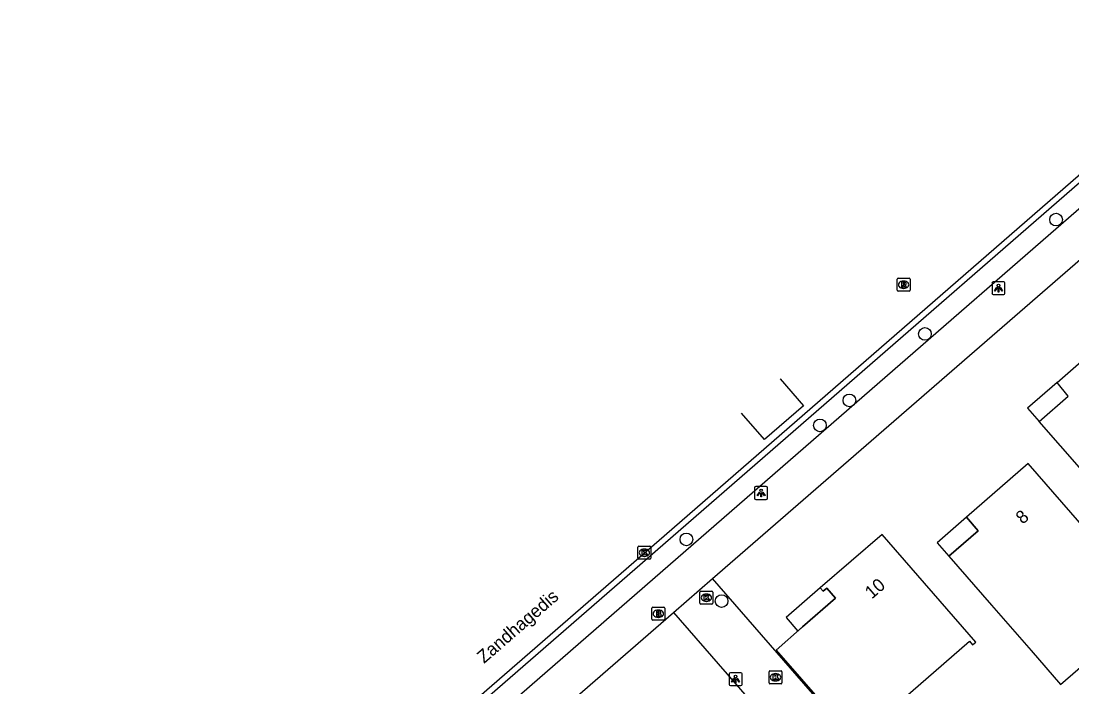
# Model space of a CAD drawing. Extents: x 155888 to 156864, y 383882 to 384671.
# Drawn here: x 156146.5 to 156227.5, y 384286.6 to 384338 of the extents above; entities that cross this region are included whole.
import ezdxf

# ---------------------------------------------------------------- set-up
doc = ezdxf.new("R2010")
doc.units = 0
for name, color, linetype in [('IMGEO_Boom', 7, 'Continuous'), ('IMGEO_Brandkraan', 7, 'Continuous'), ('IMGEO_Kolk', 7, 'Continuous'), ('IMGEO_Lichtpunt', 7, 'Continuous'), ('IMGEO_Openbare_ruimte_label', 7, 'Continuous'), ('IMGEO_Pand', 7, 'Continuous'), ('IMGEO_Pand_nummerreeks', 7, 'Continuous'), ('IMGEO_Pand_overbouw', 7, 'Continuous'), ('IMGEO_Rijbaan_lokaal_gesloten', 7, 'Continuous'), ('IMGEO_Rijbaan_lokaal_open', 7, 'Continuous'), ('IMGEO_Rioolput', 7, 'Continuous'), ('IMGEO_Voetpad_open', 7, 'Continuous')]:
    doc.layers.add(name, color=color, linetype=linetype)

msp = doc.modelspace()

# ---------------------------------------------------------------- linework, layer by layer
at = {"layer": 'IMGEO_Boom'}
for centre in [(156226.307, 384322.657), (156216.193, 384313.836), (156210.379, 384308.709), (156208.107, 384306.778), (156197.811, 384297.985), (156200.524, 384293.227)]:
    msp.add_circle(centre, 0.489, dxfattribs=at)
at = {"layer": 'IMGEO_Brandkraan'}
for p, q in [((156195.146, 384291.822), (156195.146, 384292.674)), ((156195.221, 384292.748), (156196.073, 384292.748)), ((156195.634, 384292.528), (156195.659, 384292.528)), ((156196.147, 384292.674), (156196.147, 384291.822)), ((156196.073, 384291.748), (156195.221, 384291.748)), ((156195.657, 384291.968), (156195.632, 384291.968))]:
    msp.add_line(p, q, dxfattribs=at)
for points in [[(156195.146, 384291.822), (156195.146, 384292.674)], [(156195.221, 384292.748), (156196.073, 384292.748)], [(156196.147, 384292.674), (156196.147, 384291.822)], [(156196.073, 384291.748), (156195.221, 384291.748)], [(156195.494, 384292.448), (156195.494, 384292.048), (156195.707, 384292.048)], [(156195.725, 384292.448), (156195.494, 384292.448)], [(156195.673, 384292.367), (156195.619, 384292.367), (156195.619, 384292.291)], [(156195.619, 384292.291), (156195.672, 384292.291)], [(156195.681, 384292.215), (156195.619, 384292.215), (156195.619, 384292.134)], [(156195.619, 384292.134), (156195.681, 384292.134)]]:
    msp.add_lwpolyline(points, dxfattribs=at)
for centre, radius, start, end in [((156195.223, 384292.672), 0.0765, 91.55205, 178.44795), ((156195.223, 384292.672), 0.0765, 91.55205, 178.44795), ((156196.071, 384292.672), 0.0765, 1.55205, 88.44795), ((156196.071, 384292.672), 0.0765, 1.55205, 88.44795), ((156195.223, 384291.824), 0.0765, 181.55205, 268.44795), ((156195.223, 384291.824), 0.0765, 181.55205, 268.44795), ((156195.674, 384292.329), 0.0379, 267.82845, 90.93552), ((156195.682, 384292.174), 0.0404, 269.87594, 90.50774), ((156195.713, 384292.299), 0.251, 268.66757, 293.53466), ((156195.729, 384292.303), 0.145, 59.4692, 91.53667), ((156195.754, 384292.35), 0.0922, 285.51372, 58.15012), ((156195.759, 384292.158), 0.105, 301.31148, 78.98903), ((156196.071, 384291.824), 0.0765, 271.55205, 358.44795), ((156196.071, 384291.824), 0.0765, 271.55205, 358.44795)]:
    msp.add_arc(centre, radius, start, end, dxfattribs=at)
for centre, major_axis, ratio, start_param, end_param in [((156195.633, 384292.248), (-0.387, 0.002), 0.722429, 4.712389, 7.853982), ((156195.658, 384292.248), (-0.39, 0.002), 0.717154, 1.570796, 4.712389)]:
    msp.add_ellipse(centre, major_axis=major_axis, ratio=ratio, start_param=start_param, end_param=end_param, dxfattribs=at)
at = {"layer": 'IMGEO_Kolk'}
for p, q in [((156194.145, 384297.456), (156194.997, 384297.456)), ((156194.07, 384296.53), (156194.07, 384297.382)), ((156194.581, 384296.676), (156194.556, 384296.676)), ((156194.558, 384297.236), (156194.583, 384297.236)), ((156195.071, 384297.382), (156195.071, 384296.53)), ((156194.997, 384296.456), (156194.145, 384296.456)), ((156198.849, 384293.059), (156198.849, 384293.911)), ((156198.924, 384293.985), (156199.776, 384293.985)), ((156199.337, 384293.765), (156199.362, 384293.765)), ((156199.85, 384293.911), (156199.85, 384293.059)), ((156199.776, 384292.985), (156198.924, 384292.985)), ((156199.36, 384293.205), (156199.335, 384293.205)), ((156204.177, 384286.928), (156204.177, 384287.78)), ((156204.252, 384287.854), (156205.104, 384287.854)), ((156205.178, 384287.78), (156205.178, 384286.928)), ((156205.104, 384286.854), (156204.252, 384286.854)), ((156204.688, 384287.074), (156204.663, 384287.074)), ((156204.665, 384287.634), (156204.69, 384287.634))]:
    msp.add_line(p, q, dxfattribs=at)
for points in [[(156194.145, 384297.456), (156194.997, 384297.456)], [(156194.07, 384296.53), (156194.07, 384297.382)], [(156194.391, 384297.156), (156194.514, 384297.156), (156194.514, 384297.005), (156194.644, 384297.156), (156194.808, 384297.156), (156194.662, 384297.005), (156194.815, 384296.756), (156194.663, 384296.756), (156194.578, 384296.92), (156194.514, 384296.853), (156194.514, 384296.756), (156194.391, 384296.756), (156194.391, 384297.156)], [(156195.071, 384297.382), (156195.071, 384296.53)], [(156194.997, 384296.456), (156194.145, 384296.456)], [(156198.849, 384293.059), (156198.849, 384293.911)], [(156198.924, 384293.985), (156199.776, 384293.985)], [(156199.17, 384293.685), (156199.293, 384293.685), (156199.293, 384293.534), (156199.423, 384293.685), (156199.587, 384293.685), (156199.441, 384293.534), (156199.594, 384293.285), (156199.442, 384293.285), (156199.357, 384293.449), (156199.293, 384293.382), (156199.293, 384293.285), (156199.17, 384293.285), (156199.17, 384293.685)], [(156199.85, 384293.911), (156199.85, 384293.059)], [(156199.776, 384292.985), (156198.924, 384292.985)], [(156204.177, 384286.928), (156204.177, 384287.78)], [(156204.252, 384287.854), (156205.104, 384287.854)], [(156205.178, 384287.78), (156205.178, 384286.928)], [(156205.104, 384286.854), (156204.252, 384286.854)], [(156204.498, 384287.554), (156204.621, 384287.554), (156204.621, 384287.403), (156204.751, 384287.554), (156204.915, 384287.554), (156204.769, 384287.403), (156204.922, 384287.154), (156204.77, 384287.154), (156204.685, 384287.318), (156204.621, 384287.251), (156204.621, 384287.154), (156204.498, 384287.154), (156204.498, 384287.554)]]:
    msp.add_lwpolyline(points, dxfattribs=at)
for centre, start, end in [((156194.147, 384297.38), 91.55205, 178.44795), ((156194.147, 384297.38), 91.55205, 178.44795), ((156194.995, 384297.38), 1.55205, 88.44795), ((156194.995, 384297.38), 1.55205, 88.44795), ((156194.147, 384296.532), 181.55205, 268.44795), ((156194.147, 384296.532), 181.55205, 268.44795), ((156194.995, 384296.532), 271.55205, 358.44795), ((156194.995, 384296.532), 271.55205, 358.44795), ((156198.926, 384293.909), 91.55205, 178.44795), ((156198.926, 384293.909), 91.55205, 178.44795), ((156199.774, 384293.909), 1.55205, 88.44795), ((156199.774, 384293.909), 1.55205, 88.44795), ((156198.926, 384293.061), 181.55205, 268.44795), ((156198.926, 384293.061), 181.55205, 268.44795), ((156199.774, 384293.061), 271.55205, 358.44795), ((156199.774, 384293.061), 271.55205, 358.44795), ((156204.254, 384287.778), 91.55205, 178.44795), ((156204.254, 384287.778), 91.55205, 178.44795), ((156205.102, 384287.778), 1.55205, 88.44795), ((156205.102, 384287.778), 1.55205, 88.44795), ((156204.254, 384286.93), 181.55205, 268.44795), ((156204.254, 384286.93), 181.55205, 268.44795), ((156205.102, 384286.93), 271.55205, 358.44795), ((156205.102, 384286.93), 271.55205, 358.44795)]:
    msp.add_arc(centre, 0.0765, start, end, dxfattribs=at)
for centre, major_axis, ratio, start_param, end_param in [((156194.557, 384296.956), (-0.387, 0.002), 0.722429, 4.712389, 7.853982), ((156194.582, 384296.956), (-0.39, 0.002), 0.717154, 1.570796, 4.712389), ((156199.336, 384293.485), (-0.387, 0.002), 0.722429, 4.712389, 7.853982), ((156199.361, 384293.485), (-0.39, 0.002), 0.717154, 1.570796, 4.712389), ((156204.664, 384287.354), (-0.387, 0.002), 0.722429, 4.712389, 7.853982), ((156204.689, 384287.354), (-0.39, 0.002), 0.717154, 1.570796, 4.712389)]:
    msp.add_ellipse(centre, major_axis=major_axis, ratio=ratio, start_param=start_param, end_param=end_param, dxfattribs=at)
at = {"layer": 'IMGEO_Lichtpunt'}
for p, q in [((156221.366, 384317.768), (156221.366, 384316.961)), ((156221.366, 384317.768), (156221.366, 384316.961)), ((156222.268, 384317.863), (156221.46, 384317.863)), ((156222.268, 384317.863), (156221.46, 384317.863)), ((156222.362, 384316.961), (156222.362, 384317.768)), ((156222.362, 384316.961), (156222.362, 384317.768)), ((156221.46, 384316.867), (156222.268, 384316.867)), ((156221.46, 384316.867), (156222.268, 384316.867)), ((156203.066, 384301.968), (156203.066, 384301.161)), ((156203.066, 384301.968), (156203.066, 384301.161)), ((156203.968, 384302.063), (156203.16, 384302.063)), ((156203.968, 384302.063), (156203.16, 384302.063)), ((156204.062, 384301.161), (156204.062, 384301.968)), ((156204.062, 384301.161), (156204.062, 384301.968)), ((156203.16, 384301.067), (156203.968, 384301.067)), ((156203.16, 384301.067), (156203.968, 384301.067)), ((156202.005, 384287.705), (156201.197, 384287.705)), ((156202.005, 384287.705), (156201.197, 384287.705)), ((156201.103, 384287.61), (156201.103, 384286.803)), ((156201.103, 384287.61), (156201.103, 384286.803)), ((156202.099, 384286.803), (156202.099, 384287.61)), ((156202.099, 384286.803), (156202.099, 384287.61)), ((156201.197, 384286.709), (156202.005, 384286.709)), ((156201.197, 384286.709), (156202.005, 384286.709))]:
    msp.add_line(p, q, dxfattribs=at)
for points in [[(156221.74, 384317.432), (156221.779, 384317.404), (156221.591, 384317.142), (156221.553, 384317.169), (156221.74, 384317.432)], [(156221.842, 384317.384), (156221.889, 384317.384), (156221.889, 384317.062), (156221.842, 384317.062), (156221.842, 384317.384)], [(156221.952, 384317.404), (156221.99, 384317.431), (156222.177, 384317.169), (156222.138, 384317.141), (156221.952, 384317.404)], [(156203.44, 384301.632), (156203.479, 384301.604), (156203.291, 384301.342), (156203.253, 384301.369), (156203.44, 384301.632)], [(156203.542, 384301.584), (156203.589, 384301.584), (156203.589, 384301.262), (156203.542, 384301.262), (156203.542, 384301.584)], [(156203.652, 384301.604), (156203.69, 384301.631), (156203.877, 384301.369), (156203.838, 384301.341), (156203.652, 384301.604)], [(156201.477, 384287.274), (156201.516, 384287.246), (156201.328, 384286.984), (156201.29, 384287.011), (156201.477, 384287.274)], [(156201.579, 384287.226), (156201.626, 384287.226), (156201.626, 384286.904), (156201.579, 384286.904), (156201.579, 384287.226)], [(156201.689, 384287.246), (156201.727, 384287.273), (156201.914, 384287.011), (156201.875, 384286.983), (156201.689, 384287.246)]]:
    msp.add_lwpolyline(points, dxfattribs=at)
for centre in [(156221.865, 384317.566), (156203.565, 384301.766), (156201.602, 384287.408)]:
    msp.add_circle(centre, 0.0994, dxfattribs=at)
for centre, start, end in [((156221.46, 384317.768), 90, 180), ((156221.46, 384317.768), 90, 180), ((156222.268, 384317.768), 0, 90), ((156222.268, 384317.768), 0, 90), ((156221.46, 384316.961), 180, 270), ((156221.46, 384316.961), 180, 270), ((156222.268, 384316.961), 270, 0), ((156222.268, 384316.961), 270, 360), ((156203.16, 384301.968), 90, 180), ((156203.16, 384301.968), 90, 180), ((156203.968, 384301.968), 0, 90), ((156203.968, 384301.968), 0, 90), ((156203.16, 384301.161), 180, 270), ((156203.16, 384301.161), 180, 270), ((156203.968, 384301.161), 270, 0), ((156203.968, 384301.161), 270, 360), ((156201.197, 384287.61), 90, 180), ((156201.197, 384287.61), 90, 180), ((156202.005, 384287.61), 0, 90), ((156202.005, 384287.61), 0, 90), ((156201.197, 384286.803), 180, 270), ((156201.197, 384286.803), 180, 270), ((156202.005, 384286.803), 270, 0), ((156202.005, 384286.803), 270, 360)]:
    msp.add_arc(centre, 0.0946, start, end, dxfattribs=at)
at = {"layer": 'IMGEO_Pand'}
for points in [[(156231.348, 384299.806), (156228.29, 384303.316), (156225.005, 384307.085), (156227.246, 384309.041), (156226.379, 384310.088), (156231.125, 384314.223), (156234.409, 384310.453), (156238.361, 384305.913), (156231.348, 384299.806)], [(156227.439, 384300.06), (156224.153, 384303.828), (156219.407, 384299.689), (156220.307, 384298.648), (156218.044, 384296.69), (156221.327, 384292.919), (156224.372, 384289.418), (156226.657, 384286.791), (156233.681, 384292.899), (156231.385, 384295.533), (156227.439, 384300.06)], [(156206.77, 384291.232), (156204.722, 384289.444), (156212.538, 384280.495), (156212.772, 384280.699), (156212.431, 384281.091), (156214.481, 384282.881), (156213.113, 384284.448), (156219.623, 384290.133), (156219.873, 384289.847), (156220.122, 384290.065), (156212.892, 384298.368), (156208.128, 384294.237), (156208.346, 384293.989), (156208.625, 384294.233), (156209.31, 384293.45), (156206.77, 384291.232)]]:
    msp.add_lwpolyline(points, dxfattribs=at)
at = {"layer": 'IMGEO_Pand_overbouw'}
for points in [[(156227.246, 384309.041), (156226.379, 384310.088), (156224.11, 384308.111), (156225.005, 384307.085)], [(156218.044, 384296.69), (156220.307, 384298.648), (156219.407, 384299.689), (156217.148, 384297.719)], [(156205.492, 384291.951), (156206.401, 384290.91), (156206.77, 384291.232), (156209.31, 384293.45), (156208.625, 384294.233), (156208.346, 384293.989), (156208.128, 384294.237)]]:
    msp.add_lwpolyline(points, close=True, dxfattribs=at)
at = {"layer": 'IMGEO_Rijbaan_lokaal_gesloten'}
msp.add_lwpolyline([(156146.522, 384255.236), (156148.027, 384256.477), (156195.701, 384297.922), (156241.611, 384337.864)], dxfattribs=at)
at = {"layer": 'IMGEO_Rijbaan_lokaal_open'}
for points in [[(156148.331, 384256.132), (156196.003, 384297.575), (156241.908, 384337.514), (156242.433, 384337.97)], [(156205.037, 384310.375), (156205.037, 384310.375), (156206.836, 384308.286)], [(156206.836, 384308.286), (156203.826, 384305.7), (156202.059, 384307.721), (156202.059, 384307.721)], [(156196.813, 384292.349), (156199.823, 384294.964)], [(156222.851, 384268.495), (156199.823, 384294.964)], [(156196.813, 384292.349), (156222.476, 384262.828)]]:
    msp.add_lwpolyline(points, dxfattribs=at)
at = {"layer": 'IMGEO_Rioolput'}
for p, q in [((156214.048, 384317.198), (156214.048, 384318.05)), ((156214.123, 384318.124), (156214.975, 384318.124)), ((156214.536, 384317.904), (156214.561, 384317.904)), ((156215.049, 384318.05), (156215.049, 384317.198)), ((156214.975, 384317.124), (156214.123, 384317.124)), ((156214.559, 384317.344), (156214.534, 384317.344))]:
    msp.add_line(p, q, dxfattribs=at)
for points in [[(156214.048, 384317.198), (156214.048, 384318.05)], [(156214.123, 384318.124), (156214.975, 384318.124)], [(156214.637, 384317.822), (156214.385, 384317.824), (156214.385, 384317.424)], [(156214.563, 384317.743), (156214.509, 384317.743), (156214.509, 384317.662)], [(156214.509, 384317.662), (156214.561, 384317.662)], [(156215.049, 384318.05), (156215.049, 384317.198)], [(156214.975, 384317.124), (156214.123, 384317.124)], [(156214.385, 384317.424), (156214.509, 384317.424), (156214.509, 384317.586), (156214.52, 384317.586)], [(156214.567, 384317.557), (156214.638, 384317.424), (156214.778, 384317.424), (156214.713, 384317.55)]]:
    msp.add_lwpolyline(points, dxfattribs=at)
for centre, radius, start, end in [((156214.125, 384318.048), 0.0765, 91.55205, 178.44795), ((156214.125, 384318.048), 0.0765, 91.55205, 178.44795), ((156214.545, 384317.851), 0.19, 274.7715, 282.96867), ((156214.569, 384317.647), 0.0964, 77.00612, 93.18647), ((156214.583, 384317.704), 0.0378, 276.66336, 79.67722), ((156214.636, 384317.712), 0.109, 350.36119, 89.41601), ((156214.634, 384317.712), 0.112, 277.58423, 350.98172), ((156214.973, 384318.048), 0.0765, 1.55205, 88.44795), ((156214.973, 384318.048), 0.0765, 1.55205, 88.44795), ((156214.125, 384317.2), 0.0765, 181.55205, 268.44795), ((156214.125, 384317.2), 0.0765, 181.55205, 268.44795), ((156214.519, 384317.533), 0.0533, 26.02933, 88.69889), ((156214.618, 384317.497), 0.108, 29.51342, 73.79051), ((156214.973, 384317.2), 0.0765, 271.55205, 358.44795), ((156214.973, 384317.2), 0.0765, 271.55205, 358.44795)]:
    msp.add_arc(centre, radius, start, end, dxfattribs=at)
for centre, major_axis, ratio, start_param, end_param in [((156214.535, 384317.624), (-0.387, 0.002), 0.722429, 4.712389, 7.853982), ((156214.56, 384317.624), (-0.39, 0.002), 0.717154, 1.570796, 4.712389)]:
    msp.add_ellipse(centre, major_axis=major_axis, ratio=ratio, start_param=start_param, end_param=end_param, dxfattribs=at)
at = {"layer": 'IMGEO_Voetpad_open'}
for points in [[(156243.423, 384336.821), (156243.39, 384336.792), (156197.186, 384296.583), (156149.366, 384254.957), (156148.331, 384256.132)], [(156199.823, 384294.964), (156245.448, 384334.593)], [(156151.225, 384252.74), (156196.813, 384292.349)]]:
    msp.add_lwpolyline(points, dxfattribs=at)

# ---------------------------------------------------------------- texts
at = {"layer": 'IMGEO_Openbare_ruimte_label'}
msp.add_text('Zandhagedis', height=1, rotation=40.98653, dxfattribs=at).set_placement((156182.213, 384288.372))
at = {"layer": 'IMGEO_Pand_nummerreeks'}
for s, rotation, p in [('8', 41.09253, (156223.731, 384299.108)), ('10', 40.92949, (156212.105, 384293.345))]:
    msp.add_text(s, height=1, rotation=rotation, dxfattribs=at).set_placement(p)

doc.saveas('drawing.dxf')
